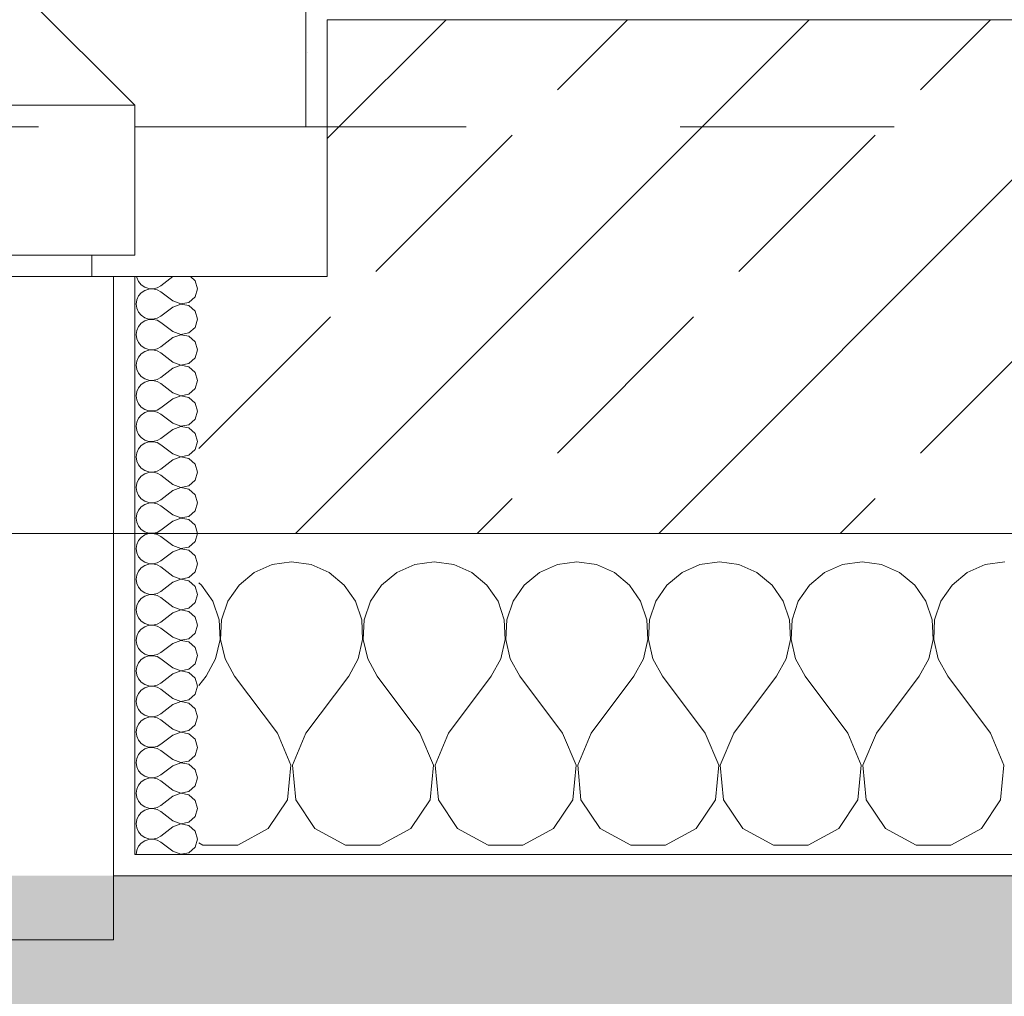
# Model space of a CAD drawing. Header units: metres. Extents: x -3.6 to 90.7, y -11.1 to 18.
# Tile 574 of 656: x 57.406 to 57.866, y -0.211 to 0.245. Entities that reach past the tile are written whole.
import ezdxf

# ---------------------------------------------------------------- set-up
doc = ezdxf.new("R2010")
doc.units = ezdxf.units.M
doc.header["$MEASUREMENT"] = 0
doc.linetypes.add('Strichlinie eng', pattern=[0.115, 0.075, -0.04])
doc.linetypes.add('Untersicht', pattern=[0.1, 0.075, -0.025])
for name, color, linetype in [('152 - Bemaßung_ Beschriftung.Ausbau', 7, 'Continuous'), ('302 - Elemente.Schraffur', 7, 'Continuous'), ('603 - Struktur.Bodenplatte_ Decke Roh', 7, 'Continuous'), ('604 - Struktur.Wand Aussen', 7, 'Continuous'), ('Neubau_653 - Abdeckung.TB Verkofferung', 7, 'Continuous')]:
    doc.layers.add(name, color=color, linetype=linetype)
doc.styles.add('ERSTELLTER_STIL_2', font='txt')
doc.dimstyles.new('ERSTELLTER_STIL__1', dxfattribs={"dimtxt": 0.1, "dimasz": 0.0532, "dimexe": 0.18, "dimexo": 0.0625, "dimgap": 0, "dimtad": 1, "dimzin": 0, "dimdsep": 46, "dimtxsty": 'ERSTELLTER_STIL_2', "dimblk": 'ARROWHEAD_2', "dimblk1": 'ARROWHEAD_2', "dimblk2": 'ARROWHEAD_2', "dimcen": 0.09, "dimse1": 1, "dimse2": 1, "dimclrd": 7, "dimclre": 7, "dimclrt": 7, "dimazin": 0, "dimtfac": 1, "dimtdec": 4, "dimtmove": 0, "dimatfit": 3, "dimfxl": 1, "dimtolj": 1, "dimtzin": 0, "dimarcsym": 0})
doc.dimstyles.new('ERSTELLTER_STIL__2', dxfattribs={"dimtxt": 0.1, "dimasz": 0.0532, "dimexe": 0.18, "dimexo": 0.0625, "dimgap": 0, "dimtad": 1, "dimzin": 0, "dimdsep": 46, "dimtxsty": 'ERSTELLTER_STIL_2', "dimblk": 'ARROWHEAD_2', "dimblk1": 'ARROWHEAD_2', "dimblk2": 'ARROWHEAD_2', "dimcen": 0.09, "dimse1": 1, "dimse2": 1, "dimclrd": 7, "dimclre": 7, "dimclrt": 7, "dimazin": 0, "dimtfac": 1, "dimtdec": 4, "dimtmove": 2, "dimatfit": 3, "dimfxl": 1, "dimtolj": 1, "dimtzin": 0, "dimarcsym": 0})
doc.dimstyles.new('ERSTELLTER_STIL__3', dxfattribs={"dimtxt": 0.1, "dimasz": 0.0532, "dimexe": 0.18, "dimexo": 0.0625, "dimgap": 0, "dimtad": 1, "dimtih": 1, "dimtoh": 1, "dimzin": 0, "dimdsep": 46, "dimtxsty": 'ERSTELLTER_STIL_2', "dimblk": 'ARROWHEAD_2', "dimblk1": 'ARROWHEAD_2', "dimblk2": 'ARROWHEAD_2', "dimcen": 0.09, "dimse1": 1, "dimse2": 1, "dimclrd": 7, "dimclre": 7, "dimclrt": 7, "dimazin": 0, "dimtfac": 1, "dimtdec": 4, "dimtmove": 0, "dimatfit": 3, "dimfxl": 1, "dimtolj": 1, "dimtzin": 0, "dimarcsym": 0})
pattern_1 = [(0, (0, 0), (0, 0.08660254), [0, -0.05]), (0, (0.025, 0.0433), (0, 0.08660254), [0, -0.05])]

# ---------------------------------------------------------------- blocks, each defined once
blk = doc.blocks.new('*X88')
at = {"layer": '604 - Struktur.Wand Aussen', "color": 7, "linetype": 'Continuous', "lineweight": 5}
for p, q in [((57.53333, -0.00833), (57.52422, -0.0096)), ((57.54244, -0.0096), (57.53333, -0.00833)), ((57.6, -0.00833), (57.59089, -0.0096)), ((57.60911, -0.0096), (57.6, -0.00833)), ((57.66667, -0.00833), (57.65756, -0.0096)), ((57.67578, -0.0096), (57.66667, -0.00833)), ((57.73333, -0.00833), (57.72422, -0.0096)), ((57.74244, -0.0096), (57.73333, -0.00833)), ((57.8, -0.00833), (57.79089, -0.0096)), ((57.80911, -0.0096), (57.8, -0.00833)), ((57.86667, -0.00833), (57.85756, -0.0096)), ((57.51581, -0.01331), (57.50873, -0.01918)), ((57.52422, -0.0096), (57.51581, -0.01331)), ((57.55086, -0.01331), (57.54244, -0.0096)), ((57.55794, -0.01918), (57.55086, -0.01331)), ((57.58248, -0.01331), (57.57539, -0.01918)), ((57.59089, -0.0096), (57.58248, -0.01331)), ((57.61752, -0.01331), (57.60911, -0.0096)), ((57.62461, -0.01918), (57.61752, -0.01331)), ((57.64914, -0.01331), (57.64206, -0.01918)), ((57.65756, -0.0096), (57.64914, -0.01331)), ((57.68419, -0.01331), (57.67578, -0.0096)), ((57.69127, -0.01918), (57.68419, -0.01331)), ((57.71581, -0.01331), (57.70873, -0.01918)), ((57.72422, -0.0096), (57.71581, -0.01331)), ((57.75086, -0.01331), (57.74244, -0.0096)), ((57.75794, -0.01918), (57.75086, -0.01331)), ((57.78248, -0.01331), (57.77539, -0.01918)), ((57.79089, -0.0096), (57.78248, -0.01331)), ((57.81752, -0.01331), (57.80911, -0.0096)), ((57.82461, -0.01918), (57.81752, -0.01331)), ((57.84914, -0.01331), (57.84206, -0.01918)), ((57.85756, -0.0096), (57.84914, -0.01331)), ((57.49127, -0.01918), (57.49, -0.01813)), ((57.49648, -0.02676), (57.49127, -0.01918)), ((57.50873, -0.01918), (57.50352, -0.02676)), ((57.56315, -0.02676), (57.55794, -0.01918)), ((57.57539, -0.01918), (57.57019, -0.02676)), ((57.62981, -0.02676), (57.62461, -0.01918)), ((57.64206, -0.01918), (57.63685, -0.02676)), ((57.69648, -0.02676), (57.69127, -0.01918)), ((57.70873, -0.01918), (57.70352, -0.02676)), ((57.76315, -0.02676), (57.75794, -0.01918)), ((57.77539, -0.01918), (57.77019, -0.02676)), ((57.82981, -0.02676), (57.82461, -0.01918)), ((57.84206, -0.01918), (57.83685, -0.02676)), ((57.49942, -0.03547), (57.49648, -0.02676)), ((57.50352, -0.02676), (57.50058, -0.03547)), ((57.56609, -0.03547), (57.56315, -0.02676)), ((57.57019, -0.02676), (57.56725, -0.03547)), ((57.63275, -0.03547), (57.62981, -0.02676)), ((57.63685, -0.02676), (57.63391, -0.03547)), ((57.69942, -0.03547), (57.69648, -0.02676)), ((57.70352, -0.02676), (57.70058, -0.03547)), ((57.76609, -0.03547), (57.76315, -0.02676)), ((57.77019, -0.02676), (57.76725, -0.03547)), ((57.83275, -0.03547), (57.82981, -0.02676)), ((57.83685, -0.02676), (57.83391, -0.03547)), ((57.49987, -0.04466), (57.49942, -0.03547)), ((57.50058, -0.03547), (57.50013, -0.04466)), ((57.56653, -0.04466), (57.56609, -0.03547)), ((57.56725, -0.03547), (57.5668, -0.04466)), ((57.6332, -0.04466), (57.63275, -0.03547)), ((57.63391, -0.03547), (57.63347, -0.04466)), ((57.69987, -0.04466), (57.69942, -0.03547)), ((57.70058, -0.03547), (57.70013, -0.04466)), ((57.76653, -0.04466), (57.76609, -0.03547)), ((57.76725, -0.03547), (57.7668, -0.04466)), ((57.8332, -0.04466), (57.83275, -0.03547)), ((57.83391, -0.03547), (57.83347, -0.04466)), ((57.49778, -0.05362), (57.49987, -0.04466)), ((57.50013, -0.04466), (57.50222, -0.05362)), ((57.56445, -0.05362), (57.56653, -0.04466)), ((57.5668, -0.04466), (57.56888, -0.05362)), ((57.63112, -0.05362), (57.6332, -0.04466)), ((57.63347, -0.04466), (57.63555, -0.05362)), ((57.69778, -0.05362), (57.69987, -0.04466)), ((57.70013, -0.04466), (57.70222, -0.05362)), ((57.76445, -0.05362), (57.76653, -0.04466)), ((57.7668, -0.04466), (57.76888, -0.05362)), ((57.83112, -0.05362), (57.8332, -0.04466)), ((57.83347, -0.04466), (57.83555, -0.05362)), ((57.49333, -0.06167), (57.49778, -0.05362)), ((57.50222, -0.05362), (57.50667, -0.06167)), ((57.56, -0.06167), (57.56445, -0.05362)), ((57.56888, -0.05362), (57.57333, -0.06167)), ((57.62667, -0.06167), (57.63112, -0.05362)), ((57.63555, -0.05362), (57.64, -0.06167)), ((57.69333, -0.06167), (57.69778, -0.05362)), ((57.70222, -0.05362), (57.70667, -0.06167)), ((57.76, -0.06167), (57.76445, -0.05362)), ((57.76888, -0.05362), (57.77333, -0.06167)), ((57.82667, -0.06167), (57.83112, -0.05362)), ((57.83555, -0.05362), (57.84, -0.06167)), ((57.49, -0.06611), (57.49333, -0.06167)), ((57.52667, -0.08833), (57.50667, -0.06167)), ((57.54, -0.08833), (57.56, -0.06167)), ((57.59333, -0.08833), (57.57333, -0.06167)), ((57.60667, -0.08833), (57.62667, -0.06167)), ((57.66, -0.08833), (57.64, -0.06167)), ((57.67333, -0.08833), (57.69333, -0.06167)), ((57.72667, -0.08833), (57.70667, -0.06167)), ((57.74, -0.08833), (57.76, -0.06167)), ((57.79333, -0.08833), (57.77333, -0.06167)), ((57.80667, -0.08833), (57.82667, -0.06167)), ((57.86, -0.08833), (57.84, -0.06167)), ((57.53295, -0.1033), (57.52667, -0.08833)), ((57.54, -0.08833), (57.53371, -0.1033)), ((57.59962, -0.1033), (57.59333, -0.08833)), ((57.60667, -0.08833), (57.60038, -0.1033)), ((57.66629, -0.1033), (57.66, -0.08833)), ((57.67333, -0.08833), (57.66705, -0.1033)), ((57.73295, -0.1033), (57.72667, -0.08833)), ((57.74, -0.08833), (57.73371, -0.1033)), ((57.79962, -0.1033), (57.79333, -0.08833)), ((57.80667, -0.08833), (57.80038, -0.1033)), ((57.86629, -0.1033), (57.86, -0.08833)), ((57.53142, -0.11947), (57.53295, -0.1033)), ((57.53371, -0.1033), (57.53525, -0.11947)), ((57.59808, -0.11947), (57.59962, -0.1033)), ((57.60038, -0.1033), (57.60192, -0.11947)), ((57.66475, -0.11947), (57.66629, -0.1033)), ((57.66705, -0.1033), (57.66858, -0.11947)), ((57.73142, -0.11947), (57.73295, -0.1033)), ((57.73371, -0.1033), (57.73525, -0.11947)), ((57.79808, -0.11947), (57.79962, -0.1033)), ((57.80038, -0.1033), (57.80192, -0.11947)), ((57.86475, -0.11947), (57.86629, -0.1033)), ((57.52243, -0.13299), (57.53142, -0.11947)), ((57.53525, -0.11947), (57.54424, -0.13299)), ((57.5891, -0.13299), (57.59808, -0.11947)), ((57.60192, -0.11947), (57.6109, -0.13299)), ((57.65576, -0.13299), (57.66475, -0.11947)), ((57.66858, -0.11947), (57.67757, -0.13299)), ((57.72243, -0.13299), (57.73142, -0.11947)), ((57.73525, -0.11947), (57.74424, -0.13299)), ((57.7891, -0.13299), (57.79808, -0.11947)), ((57.80192, -0.11947), (57.8109, -0.13299)), ((57.85576, -0.13299), (57.86475, -0.11947)), ((57.50812, -0.14066), (57.52243, -0.13299)), ((57.54424, -0.13299), (57.55855, -0.14066)), ((57.57479, -0.14066), (57.5891, -0.13299)), ((57.6109, -0.13299), (57.62521, -0.14066)), ((57.64145, -0.14066), (57.65576, -0.13299)), ((57.67757, -0.13299), (57.69188, -0.14066)), ((57.70812, -0.14066), (57.72243, -0.13299)), ((57.74424, -0.13299), (57.75855, -0.14066)), ((57.77479, -0.14066), (57.7891, -0.13299)), ((57.8109, -0.13299), (57.82521, -0.14066)), ((57.84145, -0.14066), (57.85576, -0.13299)), ((57.49, -0.13965), (57.49188, -0.14066)), ((57.49188, -0.14066), (57.50812, -0.14066)), ((57.55855, -0.14066), (57.57479, -0.14066)), ((57.62521, -0.14066), (57.64145, -0.14066)), ((57.69188, -0.14066), (57.70812, -0.14066)), ((57.75855, -0.14066), (57.77479, -0.14066)), ((57.82521, -0.14066), (57.84145, -0.14066))]:
    blk.add_line(p, q, dxfattribs=at)
blk = doc.blocks.new('*X118')
at = {"layer": '604 - Struktur.Wand Aussen', "color": 7, "linetype": 'Continuous', "lineweight": 5}
for p, q in [((57.46091, 0.125), (57.46099, 0.12448)), ((57.46099, 0.12448), (57.46178, 0.12267)), ((57.47786, 0.125), (57.47214, 0.12071)), ((57.48822, 0.12304), (57.48608, 0.125)), ((57.46178, 0.12267), (57.46304, 0.12116)), ((57.46304, 0.12116), (57.46466, 0.12004)), ((57.46466, 0.12004), (57.46653, 0.11941)), ((57.4685, 0.11931), (57.47042, 0.11976)), ((57.47042, 0.11976), (57.47214, 0.12071)), ((57.48929, 0.11929), (57.48822, 0.12304)), ((57.46178, 0.1159), (57.46099, 0.11409)), ((57.46304, 0.11742), (57.46178, 0.1159)), ((57.46466, 0.11853), (57.46304, 0.11742)), ((57.46653, 0.11916), (57.46466, 0.11853)), ((57.46653, 0.11941), (57.4685, 0.11931)), ((57.4685, 0.11926), (57.46653, 0.11916)), ((57.47042, 0.11881), (57.4685, 0.11926)), ((57.47214, 0.11786), (57.47042, 0.11881)), ((57.47786, 0.11357), (57.47214, 0.11786)), ((57.48534, 0.1129), (57.48822, 0.11553)), ((57.48822, 0.11553), (57.48929, 0.11929)), ((57.46099, 0.11409), (57.46071, 0.11214)), ((57.46071, 0.11214), (57.46099, 0.11019)), ((57.47786, 0.11071), (57.47214, 0.10643)), ((57.47786, 0.11357), (57.4815, 0.11217)), ((57.4815, 0.11211), (57.47786, 0.11071)), ((57.4815, 0.11217), (57.48534, 0.1129)), ((57.48534, 0.11139), (57.4815, 0.11211)), ((57.48822, 0.10876), (57.48534, 0.11139)), ((57.46099, 0.11019), (57.46178, 0.10839)), ((57.46178, 0.10839), (57.46304, 0.10687)), ((57.46304, 0.10687), (57.46466, 0.10575)), ((57.47042, 0.10547), (57.47214, 0.10643)), ((57.48929, 0.105), (57.48822, 0.10876)), ((57.46178, 0.10161), (57.46099, 0.09981)), ((57.46304, 0.10313), (57.46178, 0.10161)), ((57.46466, 0.10425), (57.46304, 0.10313)), ((57.46466, 0.10575), (57.46653, 0.10512)), ((57.46653, 0.10488), (57.46466, 0.10425)), ((57.46653, 0.10512), (57.4685, 0.10503)), ((57.4685, 0.10497), (57.46653, 0.10488)), ((57.4685, 0.10503), (57.47042, 0.10547)), ((57.47042, 0.10453), (57.4685, 0.10497)), ((57.47214, 0.10357), (57.47042, 0.10453)), ((57.47786, 0.09929), (57.47214, 0.10357)), ((57.48822, 0.10124), (57.48929, 0.105)), ((57.46099, 0.09981), (57.46071, 0.09786)), ((57.46071, 0.09786), (57.46099, 0.09591)), ((57.47786, 0.09929), (57.4815, 0.09789)), ((57.4815, 0.09783), (57.47786, 0.09643)), ((57.4815, 0.09789), (57.48534, 0.09861)), ((57.48534, 0.0971), (57.4815, 0.09783)), ((57.48534, 0.09861), (57.48822, 0.10124)), ((57.48822, 0.09447), (57.48534, 0.0971)), ((57.46099, 0.09591), (57.46178, 0.0941)), ((57.46178, 0.0941), (57.46304, 0.09258)), ((57.46304, 0.09258), (57.46466, 0.09147)), ((57.47042, 0.09119), (57.47214, 0.09214)), ((57.47786, 0.09643), (57.47214, 0.09214)), ((57.48929, 0.09071), (57.48822, 0.09447)), ((57.46304, 0.08884), (57.46178, 0.08733)), ((57.46466, 0.08996), (57.46304, 0.08884)), ((57.46466, 0.09147), (57.46653, 0.09084)), ((57.46653, 0.09059), (57.46466, 0.08996)), ((57.46653, 0.09084), (57.4685, 0.09074)), ((57.4685, 0.09069), (57.46653, 0.09059)), ((57.4685, 0.09074), (57.47042, 0.09119)), ((57.47042, 0.09024), (57.4685, 0.09069)), ((57.47214, 0.08929), (57.47042, 0.09024)), ((57.47786, 0.085), (57.47214, 0.08929)), ((57.48822, 0.08696), (57.48929, 0.09071)), ((57.46099, 0.08552), (57.46071, 0.08357)), ((57.46071, 0.08357), (57.46099, 0.08162)), ((57.46178, 0.08733), (57.46099, 0.08552)), ((57.47786, 0.085), (57.4815, 0.0836)), ((57.4815, 0.08354), (57.47786, 0.08214)), ((57.4815, 0.0836), (57.48534, 0.08433)), ((57.48534, 0.08282), (57.4815, 0.08354)), ((57.48534, 0.08433), (57.48822, 0.08696)), ((57.46099, 0.08162), (57.46178, 0.07982)), ((57.46178, 0.07982), (57.46304, 0.0783)), ((57.46304, 0.0783), (57.46466, 0.07718)), ((57.47786, 0.08214), (57.47214, 0.07786)), ((57.48822, 0.08018), (57.48534, 0.08282)), ((57.48929, 0.07643), (57.48822, 0.08018)), ((57.46304, 0.07456), (57.46178, 0.07304)), ((57.46466, 0.07567), (57.46304, 0.07456)), ((57.46466, 0.07718), (57.46653, 0.07655)), ((57.46653, 0.0763), (57.46466, 0.07567)), ((57.46653, 0.07655), (57.4685, 0.07646)), ((57.4685, 0.0764), (57.46653, 0.0763)), ((57.4685, 0.07646), (57.47042, 0.0769)), ((57.47042, 0.07595), (57.4685, 0.0764)), ((57.47042, 0.0769), (57.47214, 0.07786)), ((57.47214, 0.075), (57.47042, 0.07595)), ((57.47786, 0.07071), (57.47214, 0.075)), ((57.48822, 0.07267), (57.48929, 0.07643)), ((57.46099, 0.07124), (57.46071, 0.06929)), ((57.46071, 0.06929), (57.46099, 0.06733)), ((57.46178, 0.07304), (57.46099, 0.07124)), ((57.47786, 0.07071), (57.4815, 0.06931)), ((57.4815, 0.06926), (57.47786, 0.06786)), ((57.4815, 0.06931), (57.48534, 0.07004)), ((57.48534, 0.06853), (57.4815, 0.06926)), ((57.48534, 0.07004), (57.48822, 0.07267)), ((57.46099, 0.06733), (57.46178, 0.06553)), ((57.46178, 0.06553), (57.46304, 0.06401)), ((57.47786, 0.06786), (57.47214, 0.06357)), ((57.48822, 0.0659), (57.48534, 0.06853)), ((57.48929, 0.06214), (57.48822, 0.0659)), ((57.46304, 0.06027), (57.46178, 0.05876)), ((57.46304, 0.06401), (57.46466, 0.0629)), ((57.46466, 0.06139), (57.46304, 0.06027)), ((57.46466, 0.0629), (57.46653, 0.06227)), ((57.46653, 0.06202), (57.46466, 0.06139)), ((57.46653, 0.06227), (57.4685, 0.06217)), ((57.4685, 0.06211), (57.46653, 0.06202)), ((57.4685, 0.06217), (57.47042, 0.06262)), ((57.47042, 0.06167), (57.4685, 0.06211)), ((57.47042, 0.06262), (57.47214, 0.06357)), ((57.47214, 0.06071), (57.47042, 0.06167)), ((57.47786, 0.05643), (57.47214, 0.06071)), ((57.48822, 0.05839), (57.48929, 0.06214)), ((57.46099, 0.05695), (57.46071, 0.055)), ((57.46178, 0.05876), (57.46099, 0.05695)), ((57.47786, 0.05643), (57.4815, 0.05503)), ((57.4815, 0.05503), (57.48534, 0.05575)), ((57.48534, 0.05575), (57.48822, 0.05839)), ((57.46071, 0.055), (57.46099, 0.05305)), ((57.46099, 0.05305), (57.46178, 0.05124)), ((57.46178, 0.05124), (57.46304, 0.04973)), ((57.47786, 0.05357), (57.47214, 0.04929)), ((57.4815, 0.05497), (57.47786, 0.05357)), ((57.48534, 0.05425), (57.4815, 0.05497)), ((57.48822, 0.05161), (57.48534, 0.05425)), ((57.48929, 0.04786), (57.48822, 0.05161)), ((57.46304, 0.04973), (57.46466, 0.04861)), ((57.46466, 0.0471), (57.46304, 0.04599)), ((57.46466, 0.04861), (57.46653, 0.04798)), ((57.46653, 0.04773), (57.46466, 0.0471)), ((57.46653, 0.04798), (57.4685, 0.04789)), ((57.4685, 0.04783), (57.46653, 0.04773)), ((57.4685, 0.04789), (57.47042, 0.04833)), ((57.47042, 0.04738), (57.4685, 0.04783)), ((57.47042, 0.04833), (57.47214, 0.04929)), ((57.47214, 0.04643), (57.47042, 0.04738)), ((57.47786, 0.04214), (57.47214, 0.04643)), ((57.48822, 0.0441), (57.48929, 0.04786)), ((57.46099, 0.04267), (57.46071, 0.04071)), ((57.46178, 0.04447), (57.46099, 0.04267)), ((57.46304, 0.04599), (57.46178, 0.04447)), ((57.47786, 0.04214), (57.4815, 0.04074)), ((57.4815, 0.04074), (57.48534, 0.04147)), ((57.48534, 0.04147), (57.48822, 0.0441)), ((57.46071, 0.04071), (57.46099, 0.03876)), ((57.46099, 0.03876), (57.46178, 0.03696)), ((57.46178, 0.03696), (57.46304, 0.03544)), ((57.47786, 0.03929), (57.47214, 0.035)), ((57.4815, 0.04069), (57.47786, 0.03929)), ((57.48534, 0.03996), (57.4815, 0.04069)), ((57.48822, 0.03733), (57.48534, 0.03996)), ((57.48929, 0.03357), (57.48822, 0.03733)), ((57.46304, 0.03544), (57.46466, 0.03433)), ((57.46466, 0.03282), (57.46304, 0.0317)), ((57.46466, 0.03433), (57.46653, 0.0337)), ((57.46653, 0.03345), (57.46466, 0.03282)), ((57.46653, 0.0337), (57.4685, 0.0336)), ((57.4685, 0.03354), (57.46653, 0.03345)), ((57.4685, 0.0336), (57.47042, 0.03405)), ((57.47042, 0.0331), (57.4685, 0.03354)), ((57.47042, 0.03405), (57.47214, 0.035)), ((57.47214, 0.03214), (57.47042, 0.0331)), ((57.48822, 0.02982), (57.48929, 0.03357)), ((57.46099, 0.02838), (57.46071, 0.02643)), ((57.46178, 0.03018), (57.46099, 0.02838)), ((57.46304, 0.0317), (57.46178, 0.03018)), ((57.47786, 0.02786), (57.47214, 0.03214)), ((57.47786, 0.02786), (57.4815, 0.02646)), ((57.48534, 0.02718), (57.48822, 0.02982)), ((57.46071, 0.02643), (57.46099, 0.02448)), ((57.46099, 0.02448), (57.46178, 0.02267)), ((57.47786, 0.025), (57.47214, 0.02071)), ((57.4815, 0.0264), (57.47786, 0.025)), ((57.4815, 0.02646), (57.48534, 0.02718)), ((57.48534, 0.02567), (57.4815, 0.0264)), ((57.48822, 0.02304), (57.48534, 0.02567)), ((57.48929, 0.01929), (57.48822, 0.02304)), ((57.46178, 0.02267), (57.46304, 0.02116)), ((57.46304, 0.02116), (57.46466, 0.02004)), ((57.46466, 0.01853), (57.46304, 0.01742)), ((57.46466, 0.02004), (57.46653, 0.01941)), ((57.46653, 0.01916), (57.46466, 0.01853)), ((57.46653, 0.01941), (57.4685, 0.01931)), ((57.4685, 0.01926), (57.46653, 0.01916)), ((57.4685, 0.01931), (57.47042, 0.01976)), ((57.47042, 0.01881), (57.4685, 0.01926)), ((57.47042, 0.01976), (57.47214, 0.02071)), ((57.47214, 0.01786), (57.47042, 0.01881)), ((57.48822, 0.01553), (57.48929, 0.01929)), ((57.46099, 0.01409), (57.46071, 0.01214)), ((57.46178, 0.0159), (57.46099, 0.01409)), ((57.46304, 0.01742), (57.46178, 0.0159)), ((57.47786, 0.01357), (57.47214, 0.01786)), ((57.48534, 0.0129), (57.48822, 0.01553)), ((57.46071, 0.01214), (57.46099, 0.01019)), ((57.46099, 0.01019), (57.46178, 0.00839)), ((57.47786, 0.01071), (57.47214, 0.00643)), ((57.47786, 0.01357), (57.4815, 0.01217)), ((57.4815, 0.01211), (57.47786, 0.01071)), ((57.4815, 0.01217), (57.48534, 0.0129)), ((57.48534, 0.01139), (57.4815, 0.01211)), ((57.48822, 0.00876), (57.48534, 0.01139)), ((57.46178, 0.00839), (57.46304, 0.00687)), ((57.46304, 0.00687), (57.46466, 0.00575)), ((57.46466, 0.00575), (57.46653, 0.00512)), ((57.46653, 0.00488), (57.46466, 0.00425)), ((57.46653, 0.00512), (57.4685, 0.00503)), ((57.4685, 0.00497), (57.46653, 0.00488)), ((57.4685, 0.00503), (57.47042, 0.00547)), ((57.47042, 0.00453), (57.4685, 0.00497)), ((57.47042, 0.00547), (57.47214, 0.00643)), ((57.48929, 0.005), (57.48822, 0.00876)), ((57.48822, 0.00124), (57.48929, 0.005)), ((57.46178, 0.00161), (57.46099, -0.00019)), ((57.46304, 0.00313), (57.46178, 0.00161)), ((57.46466, 0.00425), (57.46304, 0.00313)), ((57.47214, 0.00357), (57.47042, 0.00453)), ((57.47786, -0.00071), (57.47214, 0.00357)), ((57.48534, -0.00139), (57.48822, 0.00124)), ((57.46099, -0.00019), (57.46071, -0.00214)), ((57.46071, -0.00214), (57.46099, -0.00409)), ((57.46099, -0.00409), (57.46178, -0.0059)), ((57.47786, -0.00357), (57.47214, -0.00786)), ((57.47786, -0.00071), (57.4815, -0.00211)), ((57.4815, -0.00217), (57.47786, -0.00357)), ((57.4815, -0.00211), (57.48534, -0.00139)), ((57.48534, -0.0029), (57.4815, -0.00217)), ((57.48822, -0.00553), (57.48534, -0.0029)), ((57.46178, -0.0059), (57.46304, -0.00742)), ((57.46304, -0.00742), (57.46466, -0.00853)), ((57.46466, -0.00853), (57.46653, -0.00916)), ((57.46653, -0.00916), (57.4685, -0.00926)), ((57.4685, -0.00926), (57.47042, -0.00881)), ((57.47042, -0.00881), (57.47214, -0.00786)), ((57.48929, -0.00929), (57.48822, -0.00553)), ((57.46178, -0.01267), (57.46099, -0.01448)), ((57.46304, -0.01116), (57.46178, -0.01267)), ((57.46466, -0.01004), (57.46304, -0.01116)), ((57.46653, -0.00941), (57.46466, -0.01004)), ((57.4685, -0.00931), (57.46653, -0.00941)), ((57.47042, -0.00976), (57.4685, -0.00931)), ((57.47214, -0.01071), (57.47042, -0.00976)), ((57.47786, -0.015), (57.47214, -0.01071)), ((57.48534, -0.01567), (57.48822, -0.01304)), ((57.48822, -0.01304), (57.48929, -0.00929)), ((57.46099, -0.01448), (57.46071, -0.01643)), ((57.46071, -0.01643), (57.46099, -0.01838)), ((57.46099, -0.01838), (57.46178, -0.02018)), ((57.47786, -0.01786), (57.47214, -0.02214)), ((57.47786, -0.015), (57.4815, -0.0164)), ((57.4815, -0.01646), (57.47786, -0.01786)), ((57.4815, -0.0164), (57.48534, -0.01567)), ((57.48534, -0.01718), (57.4815, -0.01646)), ((57.48822, -0.01982), (57.48534, -0.01718)), ((57.46178, -0.02018), (57.46304, -0.0217)), ((57.46304, -0.0217), (57.46466, -0.02282)), ((57.46466, -0.02282), (57.46653, -0.02345)), ((57.47042, -0.0231), (57.47214, -0.02214)), ((57.48929, -0.02357), (57.48822, -0.01982)), ((57.46178, -0.02696), (57.46099, -0.02876)), ((57.46304, -0.02544), (57.46178, -0.02696)), ((57.46466, -0.02433), (57.46304, -0.02544)), ((57.46653, -0.0237), (57.46466, -0.02433)), ((57.46653, -0.02345), (57.4685, -0.02354)), ((57.4685, -0.0236), (57.46653, -0.0237)), ((57.4685, -0.02354), (57.47042, -0.0231)), ((57.47042, -0.02405), (57.4685, -0.0236)), ((57.47214, -0.025), (57.47042, -0.02405)), ((57.47786, -0.02929), (57.47214, -0.025)), ((57.48534, -0.02996), (57.48822, -0.02733)), ((57.48822, -0.02733), (57.48929, -0.02357)), ((57.46099, -0.02876), (57.46071, -0.03071)), ((57.46071, -0.03071), (57.46099, -0.03267)), ((57.47786, -0.03214), (57.47214, -0.03643)), ((57.47786, -0.02929), (57.4815, -0.03069)), ((57.4815, -0.03074), (57.47786, -0.03214)), ((57.4815, -0.03069), (57.48534, -0.02996)), ((57.48534, -0.03147), (57.4815, -0.03074)), ((57.48822, -0.0341), (57.48534, -0.03147)), ((57.46099, -0.03267), (57.46178, -0.03447)), ((57.46178, -0.03447), (57.46304, -0.03599)), ((57.46304, -0.03599), (57.46466, -0.0371)), ((57.47042, -0.03738), (57.47214, -0.03643)), ((57.48929, -0.03786), (57.48822, -0.0341)), ((57.46178, -0.04124), (57.46099, -0.04305)), ((57.46304, -0.03973), (57.46178, -0.04124)), ((57.46466, -0.03861), (57.46304, -0.03973)), ((57.46466, -0.0371), (57.46653, -0.03773)), ((57.46653, -0.03798), (57.46466, -0.03861)), ((57.46653, -0.03773), (57.4685, -0.03783)), ((57.4685, -0.03789), (57.46653, -0.03798)), ((57.4685, -0.03783), (57.47042, -0.03738)), ((57.47042, -0.03833), (57.4685, -0.03789)), ((57.47214, -0.03929), (57.47042, -0.03833)), ((57.47786, -0.04357), (57.47214, -0.03929)), ((57.48822, -0.04161), (57.48929, -0.03786)), ((57.46099, -0.04305), (57.46071, -0.045)), ((57.46071, -0.045), (57.46099, -0.04695)), ((57.47786, -0.04357), (57.4815, -0.04497)), ((57.4815, -0.04503), (57.47786, -0.04643)), ((57.4815, -0.04497), (57.48534, -0.04425)), ((57.48534, -0.04575), (57.4815, -0.04503)), ((57.48534, -0.04425), (57.48822, -0.04161)), ((57.48822, -0.04839), (57.48534, -0.04575)), ((57.46099, -0.04695), (57.46178, -0.04876)), ((57.46178, -0.04876), (57.46304, -0.05027)), ((57.46304, -0.05027), (57.46466, -0.05139)), ((57.47786, -0.04643), (57.47214, -0.05071)), ((57.48929, -0.05214), (57.48822, -0.04839)), ((57.46304, -0.05401), (57.46178, -0.05553)), ((57.46466, -0.0529), (57.46304, -0.05401)), ((57.46466, -0.05139), (57.46653, -0.05202)), ((57.46653, -0.05227), (57.46466, -0.0529)), ((57.46653, -0.05202), (57.4685, -0.05211)), ((57.4685, -0.05217), (57.46653, -0.05227)), ((57.4685, -0.05211), (57.47042, -0.05167)), ((57.47042, -0.05262), (57.4685, -0.05217)), ((57.47042, -0.05167), (57.47214, -0.05071)), ((57.47214, -0.05357), (57.47042, -0.05262)), ((57.47786, -0.05786), (57.47214, -0.05357)), ((57.48822, -0.0559), (57.48929, -0.05214)), ((57.46099, -0.05733), (57.46071, -0.05929)), ((57.46071, -0.05929), (57.46099, -0.06124)), ((57.46178, -0.05553), (57.46099, -0.05733)), ((57.47786, -0.05786), (57.4815, -0.05926)), ((57.4815, -0.05931), (57.47786, -0.06071)), ((57.4815, -0.05926), (57.48534, -0.05853)), ((57.48534, -0.06004), (57.4815, -0.05931)), ((57.48534, -0.05853), (57.48822, -0.0559)), ((57.46099, -0.06124), (57.46178, -0.06304)), ((57.46178, -0.06304), (57.46304, -0.06456)), ((57.47786, -0.06071), (57.47214, -0.065)), ((57.48822, -0.06267), (57.48534, -0.06004)), ((57.48929, -0.06643), (57.48822, -0.06267)), ((57.46304, -0.0683), (57.46178, -0.06982)), ((57.46304, -0.06456), (57.46466, -0.06567)), ((57.46466, -0.06718), (57.46304, -0.0683)), ((57.46466, -0.06567), (57.46653, -0.0663)), ((57.46653, -0.06655), (57.46466, -0.06718)), ((57.46653, -0.0663), (57.4685, -0.0664)), ((57.4685, -0.06646), (57.46653, -0.06655)), ((57.4685, -0.0664), (57.47042, -0.06595)), ((57.47042, -0.0669), (57.4685, -0.06646)), ((57.47042, -0.06595), (57.47214, -0.065)), ((57.47214, -0.06786), (57.47042, -0.0669)), ((57.47786, -0.07214), (57.47214, -0.06786)), ((57.48822, -0.07018), (57.48929, -0.06643)), ((57.46099, -0.07162), (57.46071, -0.07357)), ((57.46071, -0.07357), (57.46099, -0.07552)), ((57.46178, -0.06982), (57.46099, -0.07162)), ((57.47786, -0.07214), (57.4815, -0.07354)), ((57.4815, -0.0736), (57.47786, -0.075)), ((57.4815, -0.07354), (57.48534, -0.07282)), ((57.48534, -0.07433), (57.4815, -0.0736)), ((57.48534, -0.07282), (57.48822, -0.07018)), ((57.46099, -0.07552), (57.46178, -0.07733)), ((57.46178, -0.07733), (57.46304, -0.07884)), ((57.47786, -0.075), (57.47214, -0.07929)), ((57.48822, -0.07696), (57.48534, -0.07433)), ((57.48929, -0.08071), (57.48822, -0.07696)), ((57.46304, -0.08258), (57.46178, -0.0841)), ((57.46304, -0.07884), (57.46466, -0.07996)), ((57.46466, -0.08147), (57.46304, -0.08258)), ((57.46466, -0.07996), (57.46653, -0.08059)), ((57.46653, -0.08084), (57.46466, -0.08147)), ((57.46653, -0.08059), (57.4685, -0.08069)), ((57.4685, -0.08074), (57.46653, -0.08084)), ((57.4685, -0.08069), (57.47042, -0.08024)), ((57.47042, -0.08119), (57.4685, -0.08074)), ((57.47042, -0.08024), (57.47214, -0.07929)), ((57.47214, -0.08214), (57.47042, -0.08119)), ((57.47786, -0.08643), (57.47214, -0.08214)), ((57.48822, -0.08447), (57.48929, -0.08071)), ((57.46099, -0.08591), (57.46071, -0.08786)), ((57.46178, -0.0841), (57.46099, -0.08591)), ((57.47786, -0.08643), (57.4815, -0.08783)), ((57.4815, -0.08783), (57.48534, -0.0871)), ((57.48534, -0.0871), (57.48822, -0.08447)), ((57.46071, -0.08786), (57.46099, -0.08981)), ((57.46099, -0.08981), (57.46178, -0.09161)), ((57.46178, -0.09161), (57.46304, -0.09313)), ((57.47786, -0.08929), (57.47214, -0.09357)), ((57.4815, -0.08789), (57.47786, -0.08929)), ((57.48534, -0.08861), (57.4815, -0.08789)), ((57.48822, -0.09124), (57.48534, -0.08861)), ((57.48929, -0.095), (57.48822, -0.09124)), ((57.46304, -0.09313), (57.46466, -0.09425)), ((57.46466, -0.09575), (57.46304, -0.09687)), ((57.46466, -0.09425), (57.46653, -0.09488)), ((57.46653, -0.09512), (57.46466, -0.09575)), ((57.46653, -0.09488), (57.4685, -0.09497)), ((57.4685, -0.09503), (57.46653, -0.09512)), ((57.4685, -0.09497), (57.47042, -0.09453)), ((57.47042, -0.09547), (57.4685, -0.09503)), ((57.47042, -0.09453), (57.47214, -0.09357)), ((57.47214, -0.09643), (57.47042, -0.09547)), ((57.47786, -0.10071), (57.47214, -0.09643)), ((57.48822, -0.09876), (57.48929, -0.095)), ((57.46099, -0.10019), (57.46071, -0.10214)), ((57.46178, -0.09839), (57.46099, -0.10019)), ((57.46304, -0.09687), (57.46178, -0.09839)), ((57.47786, -0.10071), (57.4815, -0.10211)), ((57.48534, -0.10139), (57.48822, -0.09876)), ((57.46071, -0.10214), (57.46099, -0.10409)), ((57.46099, -0.10409), (57.46178, -0.1059)), ((57.47786, -0.10357), (57.47214, -0.10786)), ((57.4815, -0.10217), (57.47786, -0.10357)), ((57.4815, -0.10211), (57.48534, -0.10139)), ((57.48534, -0.1029), (57.4815, -0.10217)), ((57.48822, -0.10553), (57.48534, -0.1029)), ((57.48929, -0.10929), (57.48822, -0.10553)), ((57.46178, -0.1059), (57.46304, -0.10742)), ((57.46304, -0.10742), (57.46466, -0.10853)), ((57.46466, -0.11004), (57.46304, -0.11116)), ((57.46466, -0.10853), (57.46653, -0.10916)), ((57.46653, -0.10941), (57.46466, -0.11004)), ((57.46653, -0.10916), (57.4685, -0.10926)), ((57.4685, -0.10931), (57.46653, -0.10941)), ((57.4685, -0.10926), (57.47042, -0.10881)), ((57.47042, -0.10976), (57.4685, -0.10931)), ((57.47042, -0.10881), (57.47214, -0.10786)), ((57.47214, -0.11071), (57.47042, -0.10976)), ((57.48822, -0.11304), (57.48929, -0.10929)), ((57.46099, -0.11448), (57.46071, -0.11643)), ((57.46178, -0.11267), (57.46099, -0.11448)), ((57.46304, -0.11116), (57.46178, -0.11267)), ((57.47786, -0.115), (57.47214, -0.11071)), ((57.47786, -0.115), (57.4815, -0.1164)), ((57.48534, -0.11567), (57.48822, -0.11304)), ((57.46071, -0.11643), (57.46099, -0.11838)), ((57.46099, -0.11838), (57.46178, -0.12018)), ((57.47786, -0.11786), (57.47214, -0.12214)), ((57.4815, -0.11646), (57.47786, -0.11786)), ((57.4815, -0.1164), (57.48534, -0.11567)), ((57.48534, -0.11718), (57.4815, -0.11646)), ((57.48822, -0.11982), (57.48534, -0.11718)), ((57.46178, -0.12018), (57.46304, -0.1217)), ((57.46304, -0.1217), (57.46466, -0.12282)), ((57.46466, -0.12282), (57.46653, -0.12345)), ((57.46653, -0.1237), (57.46466, -0.12433)), ((57.46653, -0.12345), (57.4685, -0.12354)), ((57.4685, -0.1236), (57.46653, -0.1237)), ((57.4685, -0.12354), (57.47042, -0.1231)), ((57.47042, -0.12405), (57.4685, -0.1236)), ((57.47042, -0.1231), (57.47214, -0.12214)), ((57.47214, -0.125), (57.47042, -0.12405)), ((57.48929, -0.12357), (57.48822, -0.11982)), ((57.48822, -0.12733), (57.48929, -0.12357)), ((57.46099, -0.12876), (57.46071, -0.13071)), ((57.46178, -0.12696), (57.46099, -0.12876)), ((57.46304, -0.12544), (57.46178, -0.12696)), ((57.46466, -0.12433), (57.46304, -0.12544)), ((57.47786, -0.12929), (57.47214, -0.125)), ((57.48534, -0.12996), (57.48822, -0.12733)), ((57.46071, -0.13071), (57.46099, -0.13267)), ((57.46099, -0.13267), (57.46178, -0.13447)), ((57.47786, -0.13214), (57.47214, -0.13643)), ((57.47786, -0.12929), (57.4815, -0.13069)), ((57.4815, -0.13074), (57.47786, -0.13214)), ((57.4815, -0.13069), (57.48534, -0.12996)), ((57.48534, -0.13147), (57.4815, -0.13074)), ((57.48822, -0.1341), (57.48534, -0.13147)), ((57.46178, -0.13447), (57.46304, -0.13599)), ((57.46304, -0.13599), (57.46466, -0.1371)), ((57.46466, -0.1371), (57.46653, -0.13773)), ((57.46653, -0.13798), (57.46466, -0.13861)), ((57.46653, -0.13773), (57.4685, -0.13783)), ((57.4685, -0.13789), (57.46653, -0.13798)), ((57.4685, -0.13783), (57.47042, -0.13738)), ((57.47042, -0.13833), (57.4685, -0.13789)), ((57.47042, -0.13738), (57.47214, -0.13643)), ((57.48929, -0.13786), (57.48822, -0.1341)), ((57.48822, -0.14161), (57.48929, -0.13786)), ((57.46178, -0.14124), (57.46099, -0.14305)), ((57.46304, -0.13973), (57.46178, -0.14124)), ((57.46466, -0.13861), (57.46304, -0.13973)), ((57.47214, -0.13929), (57.47042, -0.13833)), ((57.47786, -0.14357), (57.47214, -0.13929)), ((57.48534, -0.14425), (57.48822, -0.14161)), ((57.46099, -0.14305), (57.46071, -0.145)), ((57.47786, -0.14357), (57.4815, -0.14497)), ((57.4815, -0.14497), (57.48534, -0.14425))]:
    blk.add_line(p, q, dxfattribs=at)
blk = doc.blocks.new('*D352')
at = {"layer": '152 - Bemaßung_ Beschriftung.Ausbau', "color": 7, "linetype": 'Continuous', "lineweight": 5}
for p, q in [((-1.71, 0.02521), (-1.64, -0.01521)), ((-1.675, -0.145), (-1.675, 0.005)), ((-1.71, -0.12479), (-1.64, -0.16521)), ((-1.6225, -0.145), (-1.7275, -0.145)), ((-1.675, -0.17923), (-1.675, -0.145))]:
    blk.add_line(p, q, dxfattribs=at)
at = {"layer": '152 - Bemaßung_ Beschriftung.Ausbau', "color": 7, "lineweight": 5, "insert": (-1.68664, -0.14589), "char_height": 0.1, "attachment_point": 7, "rotation": 90, "style": 'ERSTELLTER_STIL_2'}
blk.add_mtext('\\A1;{\\pql;\\fArial|b0|i0|c0|p38;15}', dxfattribs=at)
blk = doc.blocks.new('ARROWHEAD_2')
at = {"color": 0, "linetype": 'Continuous', "lineweight": 0}
for p, q in [((-0.3781, -0.655), (0.3781, 0.655)), ((0, 0), (-1, 0))]:
    blk.add_line(p, q, dxfattribs=at)
blk = doc.blocks.new('*D353')
at = {"layer": '152 - Bemaßung_ Beschriftung.Ausbau', "color": 7, "linetype": 'Continuous', "lineweight": 5}
for p, q in [((-1.71, 0.02521), (-1.64, -0.01521)), ((-1.675, -0.145), (-1.675, 0.005))]:
    blk.add_line(p, q, dxfattribs=at)
blk = doc.blocks.new('*D362')
at = {"layer": '152 - Bemaßung_ Beschriftung.Ausbau', "color": 7, "linetype": 'Continuous', "lineweight": 5}
for p, q in [((-2.21, 0.02521), (-2.14, -0.01521)), ((-2.175, -0.145), (-2.175, 0.005)), ((-2.21, -0.12479), (-2.14, -0.16521)), ((-2.1225, -0.145), (-2.2275, -0.145)), ((-2.175, -0.17923), (-2.175, -0.145))]:
    blk.add_line(p, q, dxfattribs=at)
at = {"layer": '152 - Bemaßung_ Beschriftung.Ausbau', "color": 7, "lineweight": 5, "insert": (-2.1845, -0.14511), "char_height": 0.1, "attachment_point": 7, "rotation": 90, "style": 'ERSTELLTER_STIL_2'}
blk.add_mtext('\\A1;{\\pql;\\fArial|b0|i0|c0|p38;15}', dxfattribs=at)
blk = doc.blocks.new('*D363')
at = {"layer": '152 - Bemaßung_ Beschriftung.Ausbau', "color": 7, "linetype": 'Continuous', "lineweight": 5}
for p, q in [((-2.21, 0.27019), (-2.14, 0.22978)), ((-2.14, 0.22479), (-2.21, 0.26521)), ((-2.1225, 0.245), (-2.2275, 0.245)), ((-2.175, 0.005), (-2.175, 0.245)), ((-2.21, 0.02521), (-2.14, -0.01521)), ((-2.1225, 0.005), (-2.2275, 0.005)), ((-2.175, -0.145), (-2.175, 0.005))]:
    blk.add_line(p, q, dxfattribs=at)
at = {"layer": '152 - Bemaßung_ Beschriftung.Ausbau', "color": 7, "lineweight": 5, "insert": (-2.195, 0.04911), "char_height": 0.1, "attachment_point": 7, "rotation": 90, "style": 'ERSTELLTER_STIL_2'}
blk.add_mtext('\\A1;{\\pql;\\fArial|b0|i0|c0|p38;24}', dxfattribs=at)
blk = doc.blocks.new('*D410')
at = {"layer": '152 - Bemaßung_ Beschriftung.Ausbau', "color": 7, "linetype": 'Continuous', "lineweight": 5}
for p, q in [((55.15, -4.1125), (55.15, -4.0075)), ((57.55, -4.1125), (57.55, -4.0075)), ((55.17021, -4.025), (55.12979, -4.095)), ((57.57021, -4.025), (57.52979, -4.095)), ((55.15, -4.06), (57.55, -4.06))]:
    blk.add_line(p, q, dxfattribs=at)
at = {"layer": '152 - Bemaßung_ Beschriftung.Ausbau', "color": 7, "lineweight": 5, "char_height": 0.1, "attachment_point": 7, "style": 'ERSTELLTER_STIL_2'}
for s, insert in [('\\A1;{\\pql;\\fArial|b0|i0|c0|p38;2,40}', (56.21697, -4.04)), ('\\A1;{\\pql;\\fArial|b0|i0|c0|p38;2,01}', (56.21697, -4.18))]:
    blk.add_mtext(s, dxfattribs=dict(at, insert=insert))
blk = doc.blocks.new('*D411')
at = {"layer": '152 - Bemaßung_ Beschriftung.Ausbau', "color": 7, "linetype": 'Continuous', "lineweight": 5}
for p, q in [((57.55, -4.1125), (57.55, -4.0075)), ((58.73, -4.1125), (58.73, -4.0075)), ((57.57021, -4.025), (57.52979, -4.095)), ((58.75021, -4.025), (58.70979, -4.095)), ((57.55, -4.06), (58.73, -4.06))]:
    blk.add_line(p, q, dxfattribs=at)
at = {"layer": '152 - Bemaßung_ Beschriftung.Ausbau', "color": 7, "lineweight": 5, "insert": (58.00697, -4.04), "char_height": 0.1, "attachment_point": 7, "style": 'ERSTELLTER_STIL_2'}
blk.add_mtext('\\A1;{\\pql;\\fArial|b0|i0|c0|p38;1,18}', dxfattribs=at)
blk = doc.blocks.new('*D448')
at = {"layer": '152 - Bemaßung_ Beschriftung.Ausbau', "color": 7, "linetype": 'Continuous', "lineweight": 5}
for p, q in [((54.60498, -4.6125), (54.60498, -4.5075)), ((58.06497, -4.6125), (58.06497, -4.5075)), ((54.62518, -4.525), (54.58477, -4.595)), ((58.08518, -4.525), (58.04477, -4.595)), ((54.60498, -4.56), (58.06497, -4.56))]:
    blk.add_line(p, q, dxfattribs=at)
at = {"layer": '152 - Bemaßung_ Beschriftung.Ausbau', "color": 7, "lineweight": 5, "char_height": 0.1, "attachment_point": 7, "style": 'ERSTELLTER_STIL_2'}
for s, insert in [('\\A1;{\\pql;\\fArial|b0|i0|c0|p38;3,46}', (56.12606, -4.54)), ('\\A1;{\\pql;\\fArial|b0|i0|c0|p38;14}', (57.89297, -4.54))]:
    blk.add_mtext(s, dxfattribs=dict(at, insert=insert))
blk = doc.blocks.new('*D487')
at = {"layer": '152 - Bemaßung_ Beschriftung.Ausbau', "color": 7, "linetype": 'Continuous', "lineweight": 5}
for p, q in [((54.67999, -5.1125), (54.67999, -5.0075)), ((57.97999, -5.1125), (57.97999, -5.0075)), ((54.7002, -5.025), (54.65978, -5.095)), ((58.0002, -5.025), (57.95978, -5.095)), ((54.67999, -5.06), (57.97999, -5.06))]:
    blk.add_line(p, q, dxfattribs=at)
at = {"layer": '152 - Bemaßung_ Beschriftung.Ausbau', "color": 7, "lineweight": 5, "insert": (56.19696, -5.04), "char_height": 0.1, "attachment_point": 7, "style": 'ERSTELLTER_STIL_2'}
blk.add_mtext('\\A1;{\\pql;\\fArial|b0|i0|c0|p38;3,30}', dxfattribs=at)
blk = doc.blocks.new('*D494')
at = {"layer": '152 - Bemaßung_ Beschriftung.Ausbau', "color": 7, "linetype": 'Continuous', "lineweight": 5}
for p, q in [((-0.165, -5.6125), (-0.165, -5.5075)), ((62.42503, -5.6125), (62.42503, -5.5075)), ((-0.14479, -5.525), (-0.18521, -5.595)), ((62.40482, -5.595), (62.44523, -5.525)), ((-0.19923, -5.56), (-0.165, -5.56)), ((-0.165, -5.56), (62.42503, -5.56)), ((62.42503, -5.56), (62.45926, -5.56))]:
    blk.add_line(p, q, dxfattribs=at)
at = {"layer": '152 - Bemaßung_ Beschriftung.Ausbau', "color": 7, "lineweight": 5, "insert": (30.95904, -5.54), "char_height": 0.1, "attachment_point": 7, "style": 'ERSTELLTER_STIL_2'}
blk.add_mtext('\\A1;{\\pql;\\fArial|b0|i0|c0|p38;62,59}', dxfattribs=at)

msp = doc.modelspace()

# ---------------------------------------------------------------- hatches: boundary and pattern name
at = {"layer": '302 - Elemente.Schraffur', "linetype": 'Continuous', "lineweight": 0, "true_color": 0x282828}
msp.add_hatch(color=250, dxfattribs=at).paths.add_polyline_path([(55.22, -3.31), (62.43503, -3.31), (62.43503, -0.155), (55.22001, -0.155)])
at = {"layer": '604 - Struktur.Wand Aussen', "linetype": 'Continuous', "lineweight": 0, "true_color": 0x000000}
h = msp.add_hatch(dxfattribs=at)
h.set_pattern_fill('Gips_0001', color=18, style=0, pattern_type=2)
h.set_pattern_definition([(45, (0, 0), (-0.01767767, 0.01767767), [0, -0.025])])
h.paths.add_polyline_path([(57.55, 0.255), (57.54, 0.255), (57.54, 0.195), (57.55, 0.195)])
h = msp.add_hatch(dxfattribs=at)
h.set_pattern_fill('Beton__Stahlbeton_0001', color=18, style=0, pattern_type=2)
h.set_pattern_definition([(45, (0, 0), (-0.08485281, 0.08485281), []), (45, (-0.04243, 0.04243), (-0.08485281, 0.08485281), [0.09, -0.03])])
h.paths.add_polyline_path([(57.55, 0.125), (57.49, 0.125), (57.49, 0.005), (58.79, 0.005), (58.79, 0.125), (58.73, 0.125), (58.73, 0.195), (58.73, 0.245), (57.55, 0.245), (57.55, 0.195)])
h = msp.add_hatch(dxfattribs=at)
h.set_pattern_fill('Verputz_0001', color=18, style=0, pattern_type=2)
h.set_pattern_definition(pattern_1)
h.paths.add_polyline_path([(57.46, -0.155), (57.46, 0.125), (57.45, 0.125), (57.45, -0.155)])
h = msp.add_hatch(dxfattribs=at)
h.set_pattern_fill('Verputz_0001', color=18, style=0, pattern_type=2)
h.set_pattern_definition(pattern_1)
h.paths.add_polyline_path([(57.46, -0.155), (58.82, -0.155), (58.82, -0.145), (57.46, -0.145)])

# ---------------------------------------------------------------- linework, layer by layer
at = {"layer": '603 - Struktur.Bodenplatte_ Decke Roh', "color": 7, "linetype": 'Continuous', "lineweight": 18, "flags": 128}
msp.add_lwpolyline([(-0.015, 0.005), (62.27503, 0.005), (62.27503, 13.695), (50.77999, 13.695), (50.77999, 13.455), (50.77999, 12.99998), (50.84002, 12.99998), (50.84002, 8.58498), (49.03003, 8.58498), (49.03003, 8.72498), (47.41002, 8.72498), (47.41002, 12.99998), (47.47999, 12.99998), (47.47999, 13.455), (47.47999, 13.695), (14.77999, 13.695)], dxfattribs=at)
at = {"layer": '604 - Struktur.Wand Aussen', "color": 7, "linetype": 'Continuous', "lineweight": 9}
for p, q in [((57.46, 0.205), (57.04281, 0.62219)), ((57.45, -0.185), (57.45, -0.155)), ((55.25, -0.185), (57.45, -0.185))]:
    msp.add_line(p, q, dxfattribs=at)
at = {"layer": '604 - Struktur.Wand Aussen', "color": 7, "linetype": 'Continuous', "lineweight": 5}
for p, q in [((57.54, 0.245), (57.54, 0.255)), ((57.54, 0.245), (57.54, 0.255)), ((57.54, 0.195), (57.54, 0.245)), ((57.54, 0.195), (57.54, 0.245)), ((57.55, 0.195), (57.54, 0.195)), ((57.55, 0.195), (57.54, 0.195)), ((57.55, 0.195), (57.54, 0.195)), ((57.45, 0.005), (57.45, 0.125)), ((57.46, 0.125), (57.45, 0.125)), ((57.46, 0.125), (57.45, 0.125)), ((57.46, 0.125), (57.45, 0.125)), ((57.45, 0.005), (57.45, 0.125)), ((57.49, 0.125), (57.46, 0.125)), ((57.46, 0.125), (57.46, -0.145)), ((57.46, -0.145), (57.46, 0.125)), ((57.49, 0.125), (57.46, 0.125)), ((57.49, 0.125), (57.46, 0.125)), ((57.45, -0.005), (57.45, 0.005)), ((57.45, -0.005), (57.45, 0.005)), ((57.45, -0.145), (57.45, -0.005)), ((57.45, -0.145), (57.45, -0.005)), ((57.45, -0.155), (57.45, -0.145)), ((57.45, -0.155), (57.45, -0.145)), ((57.49, -0.145), (57.46, -0.145)), ((57.49, -0.145), (58.79, -0.145)), ((57.46, -0.155), (57.45, -0.155))]:
    msp.add_line(p, q, dxfattribs=at)
at = {"layer": '604 - Struktur.Wand Aussen', "color": 7, "linetype": 'Continuous', "lineweight": 13}
for p, q in [((58.73, 0.245), (57.55, 0.245)), ((57.55, 0.245), (57.55, 0.195)), ((57.38, 0.205), (57.46, 0.205)), ((57.46, 0.205), (57.46, 0.135)), ((57.46, 0.135), (57.46, 0.195)), ((57.46, 0.195), (57.55, 0.195)), ((57.55, 0.125), (57.55, 0.195)), ((57.55, 0.125), (57.55, 0.195)), ((57.55, 0.125), (57.55, 0.195)), ((57.46, 0.135), (57.38, 0.135)), ((57.44, 0.125), (57.44, 0.135)), ((57.44, 0.135), (57.46, 0.135)), ((57.44, 0.125), (56.89, 0.125)), ((57.55, 0.125), (57.44, 0.125)), ((57.49, 0.125), (57.55, 0.125)), ((57.49, 0.125), (57.55, 0.125)), ((57.49, 0.125), (57.55, 0.125)), ((57.49, 0.005), (58.79, 0.005))]:
    msp.add_line(p, q, dxfattribs=at)
at = {"layer": '604 - Struktur.Wand Aussen', "color": 7, "linetype": 'Strichlinie eng', "lineweight": 9}
msp.add_line((55.25, -0.155), (57.45, -0.155), dxfattribs=at)
at = {"layer": '604 - Struktur.Wand Aussen', "color": 7, "linetype": 'Continuous', "lineweight": 5, "flags": 128}
msp.add_lwpolyline([(57.46, -0.155), (58.82, -0.155)], dxfattribs=at)
at = {"layer": 'Neubau_653 - Abdeckung.TB Verkofferung', "color": 1, "linetype": 'Untersicht', "lineweight": 9}
msp.add_line((51.11499, 0.19498), (62.02503, 0.19498), dxfattribs=at)

# ---------------------------------------------------------------- block references
at = {"layer": '604 - Struktur.Wand Aussen', "color": 7, "lineweight": 18}
for name in ['*X118', '*X88']:
    msp.add_blockref(name, (0, 0), dxfattribs=at)

# ---------------------------------------------------------------- dimensions: what is measured, and where the dimension line sits
at = {"layer": '152 - Bemaßung_ Beschriftung.Ausbau', "color": 7, "linetype": 'Continuous', "lineweight": 5}
for base, p1, p2, picture, middle in [((58.06497, -4.56), (54.60498, 2.94998), (58.06497, 3.25224), '*D448', (56.25594, -4.49)), ((57.97999, -5.06), (54.67999, 0.69998), (57.97999, 0.69998), '*D487', (56.32684, -4.99)), ((57.55, -4.06), (55.15, 0.125), (57.55, 0.125), '*D410', (56.34685, -3.99)), ((58.73, -4.06), (57.55, 0.125), (58.73, 0.125), '*D411', (58.13685, -3.99)), ((62.42503, -5.56), (-0.165, -0.145), (62.42503, -0.145), '*D494', (31.12704, -5.49))]:
    dim = msp.add_linear_dim(base=base, p1=p1, p2=p2, dimstyle='ERSTELLTER_STIL__3', dxfattribs=at)
    dim.commit()
    dim.dimension.update_dxf_attribs({"geometry": picture, "text_midpoint": middle, "dimtype": 160})
for base, p1, p2, dimstyle, picture, middle in [((-2.175, 0.245), (62.27503, 0.005), (0.68999, 0.245), 'ERSTELLTER_STIL__1', '*D363', (-2.245, 0.12535)), ((-2.175, 0.005), (-0.165, -0.145), (62.27503, 0.005), 'ERSTELLTER_STIL__2', '*D362', (-2.2345, -0.06888)), ((-1.675, 0.005), (-0.165, -0.145), (62.27503, 0.005), 'ERSTELLTER_STIL__2', '*D352', (-1.73664, -0.06965)), ((-1.675, 0.005), (62.275025, 0.005), (-0.015, 0.005), 'ERSTELLTER_STIL__1', '*D353', (-1.7450000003, 0.001853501))]:
    dim = msp.add_linear_dim(base=base, p1=p1, p2=p2, angle=90, dimstyle=dimstyle, dxfattribs=at)
    dim.commit()
    dim.dimension.update_dxf_attribs({"geometry": picture, "text_midpoint": middle, "dimtype": 160, "text_rotation": 90})

doc.saveas('drawing.dxf')
